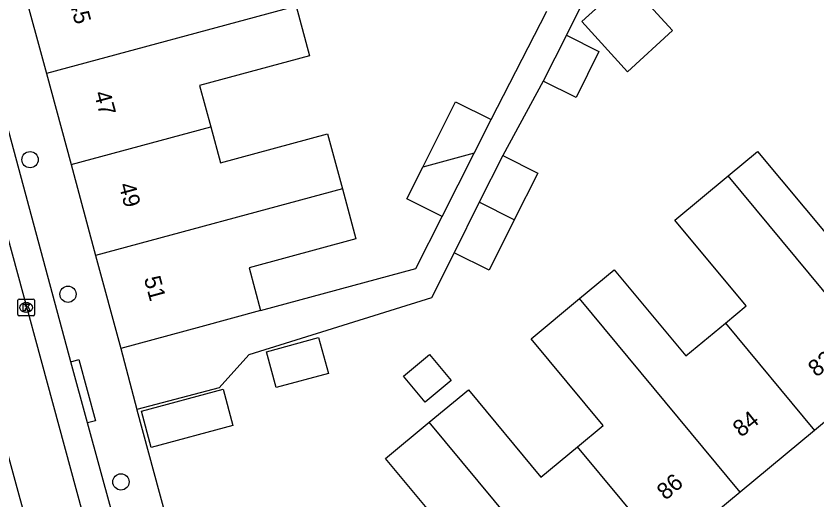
# Model space of a CAD drawing. Extents: x 159265 to 160143, y 383413 to 384319.
# Drawn here: x 159854.5 to 159902.72, y 383676.74 to 383705.88 of the extents above; entities that cross this region are included whole.
import ezdxf

# ---------------------------------------------------------------- set-up
doc = ezdxf.new("R2010")
doc.units = 0
for name, color, linetype in [('IMGEO_Boom', 7, 'Continuous'), ('IMGEO_Kolk', 7, 'Continuous'), ('IMGEO_Pand', 7, 'Continuous'), ('IMGEO_Pand_nummerreeks', 7, 'Continuous'), ('IMGEO_Rijbaan_lokaal_open', 7, 'Continuous'), ('IMGEO_Voetpad_open', 7, 'Continuous')]:
    doc.layers.add(name, color=color, linetype=linetype)

msp = doc.modelspace()

# ---------------------------------------------------------------- linework, layer by layer
at = {"layer": 'IMGEO_Boom'}
for centre in [(159855.346, 383697.232), (159857.632, 383689.131), (159860.818, 383677.828)]:
    msp.add_circle(centre, 0.489, dxfattribs=at)
at = {"layer": 'IMGEO_Kolk'}
for p, q in [((159854.611, 383687.911), (159854.611, 383688.763)), ((159854.686, 383688.837), (159855.538, 383688.837)), ((159855.612, 383688.763), (159855.612, 383687.911)), ((159855.099, 383688.617), (159855.124, 383688.617)), ((159855.538, 383687.837), (159854.686, 383687.837)), ((159855.122, 383688.057), (159855.097, 383688.057))]:
    msp.add_line(p, q, dxfattribs=at)
for points in [[(159854.611, 383687.911), (159854.611, 383688.763)], [(159854.686, 383688.837), (159855.538, 383688.837)], [(159855.612, 383688.763), (159855.612, 383687.911)], [(159854.932, 383688.537), (159855.055, 383688.537), (159855.055, 383688.386), (159855.185, 383688.537), (159855.349, 383688.537), (159855.203, 383688.386), (159855.356, 383688.137), (159855.204, 383688.137), (159855.119, 383688.301), (159855.055, 383688.234), (159855.055, 383688.137), (159854.932, 383688.137), (159854.932, 383688.537)], [(159855.538, 383687.837), (159854.686, 383687.837)]]:
    msp.add_lwpolyline(points, dxfattribs=at)
for centre, start, end in [((159854.688, 383688.761), 91.552, 178.448), ((159854.688, 383688.761), 91.552, 178.448), ((159855.536, 383688.761), 1.552, 88.448), ((159855.536, 383688.761), 1.552, 88.448), ((159854.688, 383687.913), 181.552, 268.448), ((159854.688, 383687.913), 181.552, 268.448), ((159855.536, 383687.913), 271.552, 358.448), ((159855.536, 383687.913), 271.552, 358.448)]:
    msp.add_arc(centre, 0.0765, start, end, dxfattribs=at)
for centre, major_axis, ratio, start_param, end_param in [((159855.098, 383688.337), (-0.387, 0.002), 0.722429, 4.712389, 7.853982), ((159855.123, 383688.337), (-0.39, 0.002), 0.717154, 1.570796, 4.712389)]:
    msp.add_ellipse(centre, major_axis=major_axis, ratio=ratio, start_param=start_param, end_param=end_param, dxfattribs=at)
at = {"layer": 'IMGEO_Pand'}
for points in [[(159888.556, 383705.543), (159891.266, 383708.023), (159894.026, 383705.007), (159891.316, 383702.527), (159888.556, 383705.543)], [(159854.85, 383707.888), (159856.332, 383702.412)], [(159871.367, 383706.48), (159856.332, 383702.412)], [(159871.367, 383706.48), (159872.175, 383703.493), (159865.545, 383701.7), (159866.219, 383699.209)], [(159887.628, 383704.727), (159889.587, 383703.744), (159888.229, 383700.967), (159886.242, 383701.964)], [(159887.628, 383704.727), (159886.242, 383701.964)], [(159856.332, 383702.412), (159857.813, 383696.936)], [(159878.992, 383696.788), (159880.966, 383700.725), (159883.094, 383699.658)], [(159882.073, 383697.622), (159883.094, 383699.658)], [(159857.813, 383696.936), (159866.219, 383699.209)], [(159866.219, 383699.209), (159866.807, 383697.035), (159873.255, 383698.78), (159874.149, 383695.478)], [(159882.073, 383697.622), (159878.992, 383696.788)], [(159880.163, 383693.813), (159882.073, 383697.622)], [(159883.801, 383697.483), (159882.389, 383694.667)], [(159883.801, 383697.483), (159885.907, 383696.427), (159884.495, 383693.61)], [(159897.376, 383696.261), (159899.142, 383697.727), (159903.401, 383692.597), (159906.099, 383694.836)], [(159857.813, 383696.936), (159859.296, 383691.459)], [(159880.163, 383693.813), (159878.035, 383694.88), (159878.992, 383696.788)], [(159897.199, 383687.388), (159898.445, 383688.422), (159894.156, 383693.589), (159897.376, 383696.261)], [(159907.17, 383684.459), (159897.376, 383696.261)], [(159874.149, 383695.478), (159859.296, 383691.459)], [(159874.149, 383695.478), (159874.965, 383692.464), (159868.53, 383690.723), (159869.227, 383688.145)], [(159882.389, 383694.667), (159880.866, 383691.631)], [(159884.495, 383693.61), (159882.389, 383694.667)], [(159884.495, 383693.61), (159882.973, 383690.575), (159880.866, 383691.631)], [(159859.296, 383691.459), (159860.809, 383685.867)], [(159888.427, 383688.873), (159890.514, 383690.605), (159894.821, 383685.415), (159897.199, 383687.388)], [(159888.299, 383679.943), (159889.842, 383681.224), (159885.506, 383686.448), (159888.427, 383688.873)], [(159898.101, 383677.217), (159888.427, 383688.873)], [(159869.227, 383688.145), (159865.632, 383687.172), (159860.809, 383685.867)], [(159897.199, 383687.388), (159902.566, 383680.923)], [(159873.302, 383684.36), (159870.156, 383683.509), (159869.572, 383685.669), (159872.718, 383686.52), (159873.302, 383684.36)], [(159880.688, 383683.928), (159879.127, 383682.632), (159877.824, 383684.2), (159879.386, 383685.497), (159880.688, 383683.928)], [(159907.17, 383684.459), (159905.142, 383682.775), (159905.001, 383682.944), (159902.566, 383680.923)], [(159867.561, 383681.222), (159862.642, 383679.891), (159862.049, 383682.085), (159866.968, 383683.416), (159867.561, 383681.222)], [(159879.374, 383681.421), (159881.731, 383683.378), (159886.098, 383678.117), (159888.299, 383679.943)], [(159877.638, 383671.017), (159881.155, 383673.938), (159876.751, 383679.244), (159879.374, 383681.421)], [(159889.195, 383669.59), (159879.374, 383681.421)], [(159902.566, 383680.923), (159898.101, 383677.217)], [(159893.635, 383673.512), (159888.299, 383679.943)], [(159898.101, 383677.217), (159893.635, 383673.512)]]:
    msp.add_lwpolyline(points, dxfattribs=at)
at = {"layer": 'IMGEO_Rijbaan_lokaal_open'}
for points in [[(159863.419, 383657.889), (159847.578, 383716.271)], [(159844.225, 383715.283), (159860.341, 383656.265)]]:
    msp.add_lwpolyline(points, dxfattribs=at)
at = {"layer": 'IMGEO_Voetpad_open'}
for points in [[(159891.254, 383716.237), (159889.032, 383715.319), (159891.394, 383711.338), (159890.065, 383709.66), (159887.628, 383704.727)], [(159857.805, 383685.065), (159849.949, 383714.166)], [(159883.094, 383699.658), (159886.459, 383706.184)], [(159886.242, 383701.964), (159883.801, 383697.483)], [(159869.227, 383688.145), (159878.567, 383690.673), (159880.163, 383693.813)], [(159880.866, 383691.631), (159879.502, 383688.911), (159868.523, 383685.487), (159866.737, 383683.502), (159861.78, 383682.192)], [(159860.809, 383685.867), (159861.78, 383682.192)], [(159857.805, 383685.065), (159858.287, 383685.195), (159859.282, 383681.508), (159858.8, 383681.378)], [(159858.8, 383681.378), (159857.805, 383685.065)], [(159861.78, 383682.192), (159861.784, 383682.176), (159866.241, 383665.678), (159868.302, 383657.44)], [(159864.345, 383661.009), (159863.069, 383665.754), (159858.8, 383681.378)]]:
    msp.add_lwpolyline(points, dxfattribs=at)

# ---------------------------------------------------------------- texts
at = {"layer": 'IMGEO_Pand_nummerreeks'}
for s, rotation, p in [('45', 285.0915, (159857.698, 383706.756)), ('47', 285.0915, (159859.186, 383701.235)), ('49', 285.0915, (159860.675, 383695.714)), ('51', 285.0915, (159862.194, 383690.084)), ('82', 38.6061, (159902.682, 383684.1)), ('84', 38.6061, (159898.15, 383680.481)), ('86', 40.5762, (159893.608, 383676.686))]:
    msp.add_text(s, height=1, rotation=rotation, dxfattribs=at).set_placement(p)

doc.saveas('drawing.dxf')
